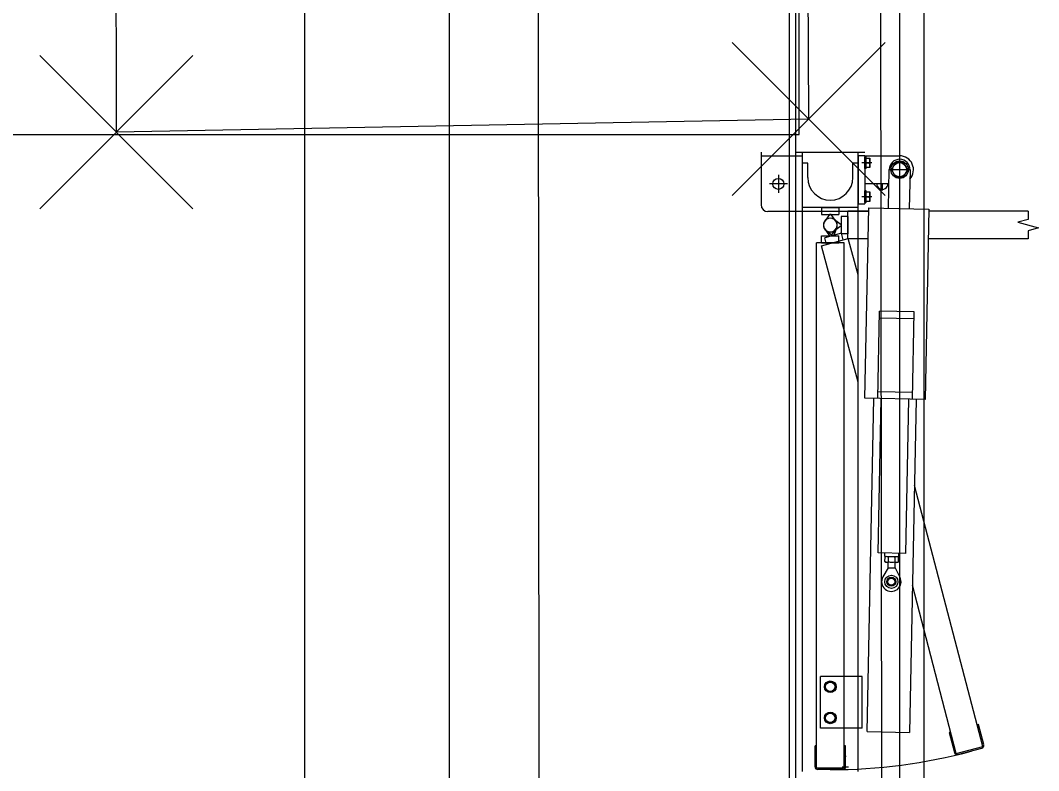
# Model space of a CAD drawing. Extents: x -264205 to -263659, y -1242401 to -1242060.
# Drawn here: x -263796.162 to -263794.692, y -1242120.101 to -1242119.018 of the extents above; entities that cross this region are included whole.
import ezdxf

# ---------------------------------------------------------------- set-up
doc = ezdxf.new("R2010")
doc.units = 0
for name, color, linetype in [('BOD_SYMBOL', 7, 'Continuous'), ('KFA_SO_10-1_BETONOVE_STLPY', 7, 'Continuous'), ('KFA_SO_10-1_PLACHTY', 7, 'Continuous'), ('KFA_SO_10-1_STRECHY', 7, 'Continuous'), ('KFA_SO_10-1_TRIBUNA_C_OBVOD', 7, 'Continuous'), ('OBRUBNIKY_KOMUNIKACIE_PROJEKT', 7, 'Continuous'), ('OSI_STAVBY_KFA', 7, 'Continuous'), ('SITUACIA_DSP_2D', 7, 'Continuous')]:
    doc.layers.add(name, color=color, linetype=linetype)

msp = doc.modelspace()

# ---------------------------------------------------------------- linework, layer by layer
at = {"layer": 'BOD_SYMBOL'}
for p, q in [((-263795.1345, -1242119.2705), (-263794.9135, -1242119.0495)), ((-263794.9135, -1242119.2705), (-263795.1345, -1242119.0495)), ((-263796.1335, -1242119.2895), (-263795.9125, -1242119.0685)), ((-263795.9125, -1242119.2895), (-263796.1335, -1242119.0685))]:
    msp.add_line(p, q, dxfattribs=at)
at = {"layer": 'KFA_SO_10-1_BETONOVE_STLPY'}
msp.add_lwpolyline([(-263795.027, -1242118.569), (-263795.024, -1242119.16), (-263796.023, -1242119.179), (-263796.024, -1242118.572)], close=True, dxfattribs=at)
at = {"layer": 'KFA_SO_10-1_PLACHTY'}
for p, q in [((-263794.861, -1242132.596), (-263794.852, -1242101.601)), ((-263794.907, -1242129.078), (-263794.942, -1242101.794))]:
    msp.add_line(p, q, dxfattribs=at)
msp.add_lwpolyline([(-263795.396, -1242226.823), (-263795.427, -1242195.892), (-263795.456, -1242167.905), (-263795.427, -1242160.909), (-263795.402, -1242132.887), (-263795.428, -1242101.98)], dxfattribs=at)
at = {"layer": 'KFA_SO_10-1_STRECHY'}
msp.add_line((-263795.734, -1242227.196), (-263795.754, -1242101.588), dxfattribs=at)
at = {"layer": 'KFA_SO_10-1_TRIBUNA_C_OBVOD'}
msp.add_lwpolyline([(-263795.284, -1242101.267), (-263795.051, -1242101.819), (-263795.059, -1242226.991), (-263795.286, -1242227.548)], dxfattribs=at)
at = {"layer": 'OBRUBNIKY_KOMUNIKACIE_PROJEKT'}
msp.add_line((-263794.8928, -1242101.3822), (-263794.8928, -1242227.3822), dxfattribs=at)
at = {"layer": 'OSI_STAVBY_KFA'}
msp.add_line((-263795.5428, -1242083.2372), (-263795.5428, -1242246.7072), dxfattribs=at)
at = {"layer": 'SITUACIA_DSP_2D'}
for p, q in [((-263794.8928, -1242101.3822), (-263794.8928, -1242227.3822)), ((-263795.0428, -1242101.7691), (-263795.0428, -1242226.9954)), ((-263795.0378, -1242119.1823), (-263795.0378, -1242118.5823)), ((-263796.5378, -1242119.1823), (-263795.0378, -1242119.1823)), ((-263795.0927, -1242119.2076), (-263795.0927, -1242119.2836)), ((-263795.0327, -1242119.2136), (-263795.0927, -1242119.2136)), ((-263795.0427, -1242119.2076), (-263794.9427, -1242119.2076)), ((-263795.0327, -1242120.1021), (-263795.0327, -1242119.2076)), ((-263794.9527, -1242120.1021), (-263794.9527, -1242119.2076)), ((-263794.9527, -1242119.2126), (-263794.9427, -1242119.2126)), ((-263794.9527, -1242119.2126), (-263794.9527, -1242119.2826)), ((-263794.9427, -1242119.2126), (-263794.9427, -1242119.2826)), ((-263794.9427, -1242119.2131), (-263794.8927, -1242119.2131)), ((-263795.0252, -1242119.2236), (-263795.0327, -1242119.2236)), ((-263795.0252, -1242119.2446), (-263795.0252, -1242119.2236)), ((-263794.9602, -1242119.2446), (-263794.9602, -1242119.2236)), ((-263794.9527, -1242119.2236), (-263794.9602, -1242119.2236)), ((-263794.9329, -1242119.2231), (-263794.9472, -1242119.2231)), ((-263794.9427, -1242119.2315), (-263794.9427, -1242119.2147)), ((-263794.941, -1242119.2147), (-263794.9427, -1242119.2147)), ((-263794.941, -1242119.2315), (-263794.941, -1242119.2147)), ((-263794.941, -1242119.2299), (-263794.941, -1242119.2163)), ((-263794.941, -1242119.2163), (-263794.9355, -1242119.2163)), ((-263794.941, -1242119.2231), (-263794.9364, -1242119.2231)), ((-263794.9355, -1242119.2163), (-263794.9355, -1242119.2299)), ((-263794.8986, -1242119.2229), (-263794.9045, -1242119.2331)), ((-263794.8869, -1242119.2229), (-263794.8986, -1242119.2229)), ((-263794.8927, -1242119.2175), (-263794.8927, -1242119.2487)), ((-263794.881, -1242119.2331), (-263794.8869, -1242119.2229)), ((-263795.0677, -1242119.2406), (-263795.0677, -1242119.2666)), ((-263794.941, -1242119.2315), (-263794.9427, -1242119.2315)), ((-263794.9355, -1242119.2299), (-263794.941, -1242119.2299)), ((-263794.9089, -1242119.2888), (-263794.9077, -1242119.2328)), ((-263794.8771, -1242119.2331), (-263794.9083, -1242119.2331)), ((-263794.9045, -1242119.2331), (-263794.8986, -1242119.2433)), ((-263794.8986, -1242119.2433), (-263794.8869, -1242119.2433)), ((-263794.8869, -1242119.2433), (-263794.881, -1242119.2331)), ((-263794.8777, -1242119.2334), (-263794.8789, -1242119.2894)), ((-263795.0547, -1242119.2536), (-263795.0807, -1242119.2536)), ((-263794.9427, -1242119.2531), (-263794.9081, -1242119.2531)), ((-263794.9082, -1242119.2536), (-263794.9273, -1242119.2536)), ((-263794.9177, -1242119.2531), (-263794.9177, -1242119.2632)), ((-263794.9329, -1242119.2721), (-263794.9472, -1242119.2721)), ((-263794.9427, -1242119.2805), (-263794.9427, -1242119.2637)), ((-263794.941, -1242119.2637), (-263794.9427, -1242119.2637)), ((-263794.941, -1242119.2805), (-263794.941, -1242119.2637)), ((-263794.941, -1242119.2789), (-263794.941, -1242119.2653)), ((-263794.941, -1242119.2653), (-263794.9355, -1242119.2653)), ((-263794.941, -1242119.2721), (-263794.9364, -1242119.2721)), ((-263794.9355, -1242119.2653), (-263794.9355, -1242119.2789)), ((-263794.9527, -1242119.2876), (-263795.0327, -1242119.2876)), ((-263795.0052, -1242119.2876), (-263794.9802, -1242119.2876)), ((-263795.0052, -1242119.2876), (-263795.0052, -1242119.2976)), ((-263794.9802, -1242119.2876), (-263794.9802, -1242119.2976)), ((-263794.9527, -1242119.2826), (-263794.9427, -1242119.2826)), ((-263794.941, -1242119.2805), (-263794.9427, -1242119.2805)), ((-263794.9355, -1242119.2789), (-263794.941, -1242119.2789)), ((-263795.0327, -1242119.2936), (-263795.0827, -1242119.2936)), ((-263794.9527, -1242119.2936), (-263795.0327, -1242119.2936)), ((-263795.0052, -1242119.2976), (-263794.9802, -1242119.2976)), ((-263794.9937, -1242119.2976), (-263795.0008, -1242119.3072)), ((-263794.9917, -1242119.2976), (-263794.9937, -1242119.2976)), ((-263794.9847, -1242119.3072), (-263794.9917, -1242119.2976)), ((-263794.9772, -1242119.3006), (-263794.9772, -1242119.3256)), ((-263794.9672, -1242119.3006), (-263794.9772, -1242119.3006)), ((-263794.9672, -1242119.3331), (-263794.9672, -1242119.2931)), ((-263794.9374, -1242119.2931), (-263794.9672, -1242119.2931)), ((-263794.9672, -1242119.3006), (-263794.9672, -1242119.3256)), ((-263794.9375, -1242119.2936), (-263794.9527, -1242119.2936)), ((-263794.9428, -1242119.5632), (-263794.9373, -1242119.2883)), ((-263794.9373, -1242119.2883), (-263794.8504, -1242119.29)), ((-263794.8504, -1242119.29), (-263794.8558, -1242119.5649)), ((-263794.7071, -1242119.2931), (-263794.8504, -1242119.2931)), ((-263794.7071, -1242119.2931), (-263794.7071, -1242119.3051)), ((-263794.9834, -1242119.3168), (-263794.9878, -1242119.3278)), ((-263794.9868, -1242119.3051), (-263794.9772, -1242119.3121)), ((-263794.9772, -1242119.3141), (-263794.9868, -1242119.3212)), ((-263794.9772, -1242119.3121), (-263794.9772, -1242119.3141)), ((-263794.7071, -1242119.3051), (-263794.7221, -1242119.3091)), ((-263794.7221, -1242119.3091), (-263794.6921, -1242119.3171)), ((-263794.6921, -1242119.3171), (-263794.7071, -1242119.3212)), ((-263795.0052, -1242119.3386), (-263795.0052, -1242119.3286)), ((-263795.0052, -1242119.3286), (-263794.9802, -1242119.3286)), ((-263795.0008, -1242119.3191), (-263794.9937, -1242119.3286)), ((-263794.9767, -1242119.3249), (-263795.0008, -1242119.3313)), ((-263794.9982, -1242119.341), (-263795.0008, -1242119.3313)), ((-263794.9897, -1242119.3284), (-263794.999, -1242119.3209)), ((-263794.9937, -1242119.3286), (-263794.9917, -1242119.3286)), ((-263794.9917, -1242119.3286), (-263794.9847, -1242119.3191)), ((-263794.9878, -1242119.3278), (-263794.9897, -1242119.3284)), ((-263794.9802, -1242119.3386), (-263794.9802, -1242119.3286)), ((-263794.9672, -1242119.3256), (-263794.9772, -1242119.3256)), ((-263794.9741, -1242119.3345), (-263794.9767, -1242119.3249)), ((-263794.7071, -1242119.3212), (-263794.7071, -1242119.3331)), ((-263795.0127, -1242120.0971), (-263795.0127, -1242119.3386)), ((-263794.9727, -1242119.3386), (-263795.0127, -1242119.3386)), ((-263795.0055, -1242119.3429), (-263794.9668, -1242119.3326)), ((-263794.9527, -1242119.5397), (-263795.0055, -1242119.3429)), ((-263795.0052, -1242119.3386), (-263794.9802, -1242119.3386)), ((-263794.9727, -1242120.0971), (-263794.9727, -1242119.3386)), ((-263794.9382, -1242119.3331), (-263794.9672, -1242119.3331)), ((-263794.9527, -1242119.3851), (-263794.9668, -1242119.3326)), ((-263794.7071, -1242119.3331), (-263794.8512, -1242119.3331)), ((-263794.9243, -1242119.5636), (-263794.9218, -1242119.4375)), ((-263794.872, -1242119.4485), (-263794.922, -1242119.4475)), ((-263794.8718, -1242119.4385), (-263794.9218, -1242119.4375)), ((-263794.8743, -1242119.5646), (-263794.8718, -1242119.4385)), ((-263794.8558, -1242119.5649), (-263794.9428, -1242119.5632)), ((-263794.9394, -1242120.0444), (-263794.9298, -1242119.5635)), ((-263794.8741, -1242119.5546), (-263794.9241, -1242119.5536)), ((-263794.9238, -1242119.7865), (-263794.9193, -1242119.5637)), ((-263794.8838, -1242119.7873), (-263794.8793, -1242119.5645)), ((-263794.8688, -1242119.5647), (-263794.8784, -1242120.0456)), ((-263794.7725, -1242120.0657), (-263794.8713, -1242119.6891)), ((-263794.8838, -1242119.7873), (-263794.9238, -1242119.7865)), ((-263794.9139, -1242119.7917), (-263794.9138, -1242119.7867)), ((-263794.8939, -1242119.7921), (-263794.8938, -1242119.7871)), ((-263794.8939, -1242119.7921), (-263794.9139, -1242119.7917)), ((-263794.9138, -1242119.7989), (-263794.9137, -1242119.7924)), ((-263794.9125, -1242119.7997), (-263794.9138, -1242119.7989)), ((-263794.9124, -1242119.7917), (-263794.9137, -1242119.7924)), ((-263794.8955, -1242119.8), (-263794.9125, -1242119.7997)), ((-263794.8954, -1242119.792), (-263794.9124, -1242119.7917)), ((-263794.9092, -1242119.8079), (-263794.909, -1242119.7998)), ((-263794.9089, -1242119.799), (-263794.9088, -1242119.7925)), ((-263794.8992, -1242119.8081), (-263794.899, -1242119.8)), ((-263794.8991, -1242119.7992), (-263794.899, -1242119.7927)), ((-263794.8955, -1242119.8), (-263794.8942, -1242119.7993)), ((-263794.8954, -1242119.792), (-263794.8941, -1242119.7928)), ((-263794.8942, -1242119.7993), (-263794.8941, -1242119.7928)), ((-263794.9092, -1242119.8079), (-263794.9167, -1242119.821)), ((-263794.9092, -1242119.8079), (-263794.8992, -1242119.8081)), ((-263794.8992, -1242119.8081), (-263794.8922, -1242119.8215)), ((-263794.8111, -1242120.076), (-263794.8742, -1242119.8329)), ((-263795.0067, -1242120.0396), (-263795.0067, -1242119.9646)), ((-263794.9527, -1242119.9646), (-263795.0067, -1242119.9646)), ((-263794.9995, -1242119.9757), (-263794.9927, -1242119.9718)), ((-263794.9995, -1242119.9836), (-263794.9995, -1242119.9757)), ((-263794.9927, -1242119.9718), (-263794.9859, -1242119.9757)), ((-263794.9859, -1242119.9757), (-263794.9859, -1242119.9836)), ((-263794.9467, -1242119.9646), (-263794.9527, -1242119.9646)), ((-263794.9467, -1242120.0396), (-263794.9467, -1242119.9646)), ((-263794.9927, -1242119.9875), (-263794.9995, -1242119.9836)), ((-263794.9859, -1242119.9836), (-263794.9927, -1242119.9875)), ((-263794.9995, -1242120.0207), (-263794.9927, -1242120.0168)), ((-263794.9995, -1242120.0286), (-263794.9995, -1242120.0207)), ((-263794.9927, -1242120.0168), (-263794.9859, -1242120.0207)), ((-263794.9859, -1242120.0207), (-263794.9859, -1242120.0286)), ((-263794.9927, -1242120.0325), (-263794.9995, -1242120.0286)), ((-263794.9859, -1242120.0286), (-263794.9927, -1242120.0325)), ((-263794.7788, -1242120.0342), (-263794.7807, -1242120.0348)), ((-263794.771, -1242120.0632), (-263794.7788, -1242120.0342)), ((-263794.9527, -1242120.0396), (-263795.0067, -1242120.0396)), ((-263794.9467, -1242120.0396), (-263794.9527, -1242120.0396)), ((-263794.9394, -1242120.0444), (-263794.8784, -1242120.0456)), ((-263794.8194, -1242120.0451), (-263794.8213, -1242120.0456)), ((-263794.8213, -1242120.0456), (-263794.8136, -1242120.0746)), ((-263795.0147, -1242120.0951), (-263795.0147, -1242120.0651)), ((-263795.0127, -1242120.0651), (-263795.0147, -1242120.0651)), ((-263794.9707, -1242120.0651), (-263794.9727, -1242120.0651)), ((-263794.9707, -1242120.0951), (-263794.9707, -1242120.0651)), ((-263794.8111, -1242120.076), (-263794.7725, -1242120.0657)), ((-263794.9698, -1242120.0801), (-263794.9727, -1242120.0801)), ((-263794.8087, -1242120.0774), (-263794.7739, -1242120.0681)), ((-263794.9757, -1242120.0953), (-263794.9667, -1242120.0953)), ((-263794.9727, -1242120.0971), (-263795.0127, -1242120.0971)), ((-263794.9747, -1242120.0991), (-263795.0107, -1242120.0991))]:
    msp.add_line(p, q, dxfattribs=at)
for centre, radius in [((-263794.8927, -1242119.2331), 0.0126), ((-263794.8927, -1242119.2331), 0.0102), ((-263795.0677, -1242119.2536), 0.008), ((-263794.9046, -1242119.828), 0.00952), ((-263794.9046, -1242119.828), 0.00645), ((-263794.9046, -1242119.828), 0.005), ((-263794.9927, -1242119.9796), 0.0084), ((-263794.9927, -1242119.9796), 0.0068), ((-263794.9927, -1242120.0246), 0.0084), ((-263794.9927, -1242120.0246), 0.0068)]:
    msp.add_circle(centre, radius, dxfattribs=at)
for centre, radius, start, end in [((-263794.8927, -1242119.2331), 0.02, 317.4504, 90), ((-263794.9423, -1242119.2197), 0.0068, 330, 30), ((-263794.9423, -1242119.2265), 0.0068, 330, 30), ((-263794.8927, -1242119.2331), 0.015, 358.86, 178.86), ((-263794.9927, -1242119.2446), 0.0325, 180, 0), ((-263794.9177, -1242119.2536), 0.008, 176.4167, 3.5833), ((-263794.9423, -1242119.2687), 0.0068, 330, 30), ((-263794.9423, -1242119.2755), 0.0068, 330, 30), ((-263795.0827, -1242119.2836), 0.01, 180, 270), ((-263794.9927, -1242119.3131), 0.01, 323.6139, 216.3861), ((-263794.9927, -1242119.3131), 0.01, 53.6139, 306.3861), ((-263794.9927, -1242119.3131), 0.01, 338.6139, 231.3861), ((-263794.9927, -1242119.3131), 0.01, 143.6139, 36.3861), ((-263794.9113, -1242119.7954), 0.00432, 234.2666, 303.4534), ((-263794.9113, -1242119.796), 0.00432, 54.2666, 123.4534), ((-263794.9037, -1242119.7837), 0.0161, 251.1601, 286.5599), ((-263794.9042, -1242119.808), 0.0161, 71.1601, 106.5599), ((-263794.8991, -1242119.7992), 0.0001, 109.6732, 178.86), ((-263794.899, -1242119.7927), 0.0001, 178.86, 248.0468), ((-263794.8966, -1242119.7957), 0.00432, 234.2666, 303.4534), ((-263794.8966, -1242119.7963), 0.00432, 54.2666, 123.4534), ((-263794.9046, -1242119.828), 0.014, 150.1229, 27.5971), ((-263794.7749, -1242120.0643), 0.004, 285, 15), ((-263794.9927, -1242119.3131), 0.7862, 270, 285), ((-263794.8097, -1242120.0736), 0.004, 195, 285), ((-263795.0107, -1242120.0951), 0.004, 180, 270), ((-263794.9747, -1242120.0951), 0.004, 270, 0)]:
    msp.add_arc(centre, radius, start, end, dxfattribs=at)

doc.saveas('drawing.dxf')
